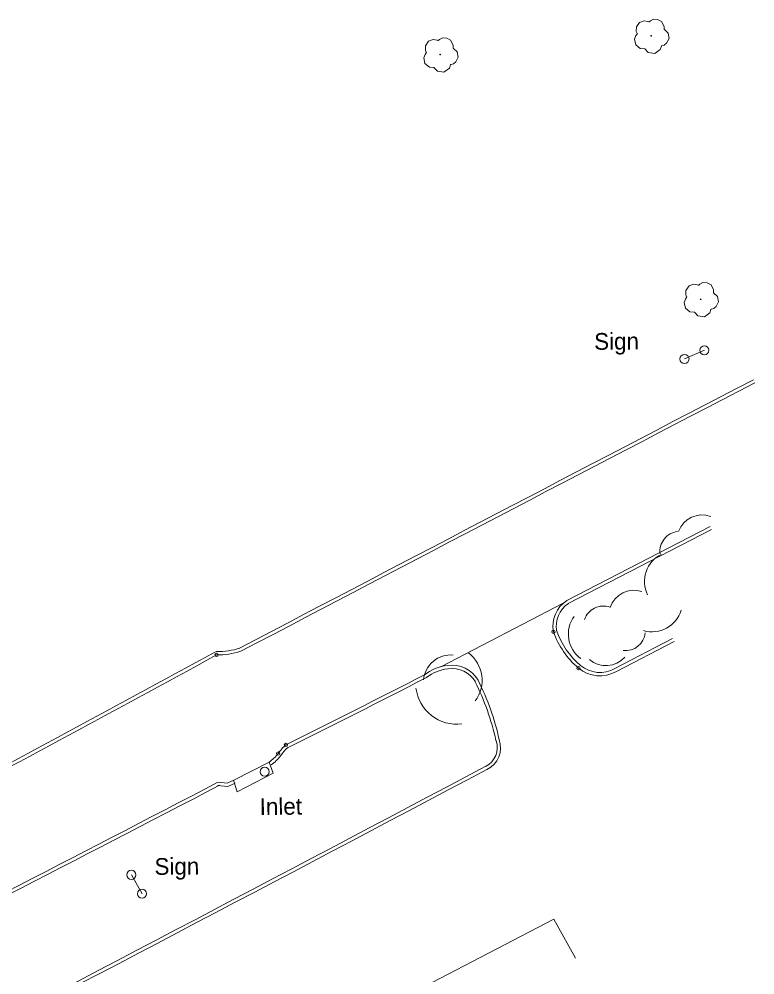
# Model space of a CAD drawing. Extents: x 2361284 to 2366480, y 6976556 to 6985346.
# Drawn here: x 2365257.2 to 2365468.2, y 6979545.4 to 6979819.4 of the extents above; entities that cross this region are included whole.
import ezdxf

# ---------------------------------------------------------------- set-up
doc = ezdxf.new("R2010")
doc.units = 0
doc.header["$LTSCALE"] = 1.9
doc.header["$PDMODE"] = 32
doc.header["$PDSIZE"] = 0.95
for name, color, linetype, lineweight in [('11', 7, 'Continuous', 13), ('16', 7, 'Continuous', 13), ('3', 7, 'Continuous', 13), ('7', 7, 'Continuous', 13), ('8', 7, 'Continuous', 13)]:
    doc.layers.add(name, color=color, linetype=linetype, lineweight=lineweight)

msp = doc.modelspace()

# ---------------------------------------------------------------- linework, layer by layer
at = {"layer": '11'}
for p, q in [((2365453.698, 6979724.465), (2365447.97, 6979721.981)), ((2365292.43, 6979568.673), (2365289.368, 6979574.094))]:
    msp.add_line(p, q, dxfattribs=at)
for centre in [(2365447.971, 6979721.982), (2365453.699, 6979724.466), (2365327.58, 6979603.65), (2365289.369, 6979574.095), (2365292.431, 6979568.674)]:
    msp.add_circle(centre, 1.3, dxfattribs=at)
at = {"layer": '16'}
for points in [[(2365434.443, 6979815.157), (2365434.463, 6979815.168), (2365434.383, 6979815.237), (2365434.147, 6979815.865), (2365434.184, 6979817.145), (2365435.072, 6979818.444), (2365436.378, 6979818.926), (2365437.499, 6979818.737), (2365437.731, 6979818.609), (2365437.801, 6979818.609), (2365437.85, 6979818.65), (2365438.198, 6979818.943), (2365439.063, 6979819.392), (2365440.274, 6979819.323), (2365441.39, 6979818.734), (2365442.123, 6979817.311), (2365442.131, 6979816.451)], [(2365442.121, 6979816.47), (2365443.261, 6979815.411), (2365443.547, 6979813.824), (2365442.839, 6979812.497), (2365442.184, 6979811.951), (2365441.516, 6979811.734), (2365441.366, 6979811.723), (2365441.347, 6979811.613), (2365441.026, 6979810.71), (2365439.487, 6979809.545), (2365437.594, 6979809.827), (2365436.695, 6979810.769), (2365436.624, 6979810.898), (2365436.504, 6979810.877), (2365435.293, 6979810.995), (2365434.023, 6979811.993), (2365433.678, 6979813.63), (2365434.048, 6979814.654), (2365434.374, 6979815.097), (2365434.443, 6979815.147)], [(2365373.961, 6979809.791), (2365373.981, 6979809.802), (2365373.901, 6979809.871), (2365373.665, 6979810.499), (2365373.702, 6979811.779), (2365374.59, 6979813.078), (2365375.896, 6979813.56), (2365377.017, 6979813.371), (2365377.249, 6979813.243), (2365377.319, 6979813.243), (2365377.368, 6979813.284), (2365377.716, 6979813.577), (2365378.581, 6979814.026), (2365379.792, 6979813.957), (2365380.908, 6979813.368), (2365381.641, 6979811.945), (2365381.649, 6979811.085)], [(2365381.639, 6979811.104), (2365382.779, 6979810.045), (2365383.065, 6979808.458), (2365382.357, 6979807.131), (2365381.702, 6979806.585), (2365381.034, 6979806.368), (2365380.884, 6979806.357), (2365380.865, 6979806.247), (2365380.544, 6979805.344), (2365379.005, 6979804.179), (2365377.112, 6979804.461), (2365376.213, 6979805.403), (2365376.142, 6979805.532), (2365376.022, 6979805.511), (2365374.811, 6979805.629), (2365373.541, 6979806.627), (2365373.196, 6979808.264), (2365373.566, 6979809.288), (2365373.892, 6979809.731), (2365373.961, 6979809.781)], [(2365448.643, 6979739.657), (2365448.663, 6979739.668), (2365448.583, 6979739.737), (2365448.347, 6979740.365), (2365448.384, 6979741.645), (2365449.272, 6979742.944), (2365450.578, 6979743.426), (2365451.699, 6979743.237), (2365451.931, 6979743.109), (2365452.001, 6979743.109), (2365452.05, 6979743.15), (2365452.398, 6979743.443), (2365453.263, 6979743.892), (2365454.474, 6979743.823), (2365455.59, 6979743.234), (2365456.323, 6979741.811), (2365456.331, 6979740.951)], [(2365456.321, 6979740.97), (2365457.461, 6979739.911), (2365457.747, 6979738.324), (2365457.039, 6979736.997), (2365456.384, 6979736.451), (2365455.716, 6979736.234), (2365455.566, 6979736.223), (2365455.547, 6979736.113), (2365455.226, 6979735.21), (2365453.687, 6979734.045), (2365451.794, 6979734.327), (2365450.895, 6979735.269), (2365450.824, 6979735.398), (2365450.704, 6979735.377), (2365449.493, 6979735.495), (2365448.223, 6979736.493), (2365447.878, 6979738.13), (2365448.248, 6979739.154), (2365448.574, 6979739.597), (2365448.643, 6979739.647)]]:
    msp.add_lwpolyline(points, dxfattribs=at)
for centre in [(2365438.409, 6979814.585), (2365377.927, 6979809.219), (2365452.609, 6979739.085)]:
    msp.add_circle(centre, 0.1, dxfattribs=at)
for centre, radius, start, end in [((2365453.01, 6979670.054), 7.208, 69.89656, 159.89656), ((2365446.684, 6979666.798), 5.76, 96.94697, 186.94698), ((2365445.147, 6979658.217), 8.645, 116.30143, 206.30143), ((2365433.485, 6979648.478), 7.208, 71.46884, 161.46884), ((2365424.703, 6979645.381), 5.76, 70.80267, 160.80267), ((2365438.69, 6979652.4), 8.645, 253.69709, 343.69709), ((2365423.303, 6979643.09), 8.645, 144.05765, 234.05765), ((2365431.007, 6979644.115), 5.76, 263.89514, 353.89514), ((2365380.944, 6979629.277), 7.851, 84.98719, 174.98719), ((2365380.11, 6979629.848), 9.824, 323.12621, 53.12621), ((2365425.446, 6979641.264), 7.208, 228.80827, 318.80827), ((2365382.671, 6979629.05), 11.783, 187.02865, 277.02865)]:
    msp.add_arc(centre, radius, start, end, dxfattribs=at)
at = {"layer": '3'}
for p, q in [((2365378.136, 6979633.752), (2365413.363, 6979652.078)), ((2365411.346, 6979643.955), (2365411.308, 6979644.097)), ((2365320.486, 6979639.09), (2365320.335, 6979639.027)), ((2365313.328, 6979637.972), (2365313.804, 6979638.09)), ((2365320.78, 6979638.177), (2365320.781, 6979638.177)), ((2365380.013, 6979634.089), (2365380.012, 6979634.09)), ((2365380.165, 6979633.141), (2365380.115, 6979633.135)), ((2365418.183, 6979634.098), (2365418.174, 6979634.106)), ((2365373.397, 6979631.407), (2365373.398, 6979631.407)), ((2365373.989, 6979630.651), (2365373.834, 6979630.551)), ((2365393.932, 6979612.531), (2365393.898, 6979612.65)), ((2365394.834, 6979612.859), (2365394.835, 6979612.859)), ((2365332.253, 6979608.341), (2365332.203, 6979608.271)), ((2365334.097, 6979610.459), (2365334.27, 6979610.571)), ((2365328.872, 6979606.422), (2365318.712, 6979601.224))]:
    msp.add_line(p, q, dxfattribs=at)
for points in [[(2365455.298, 6979673.958), (2365414.187, 6979652.696), (2365414.187, 6979652.695)], [(2365455.736, 6979673.102), (2365414.625, 6979651.84), (2365414.717, 6979651.895)], [(2365428.015, 6979633.254), (2365428.043, 6979633.276), (2365444.562, 6979641.873)], [(2365428.491, 6979632.42), (2365428.491, 6979632.42), (2365445.01, 6979641.018)], [(2365319.111, 6979600.348), (2365317.009, 6979599.398), (2365314.096, 6979599.66), (2365314.63, 6979599.77)], [(2365318.712, 6979601.224), (2365316.839, 6979600.376), (2365314.187, 6979600.621), (2365314.187, 6979600.622)]]:
    msp.add_lwpolyline(points, dxfattribs=at)
for centre, radius, start, end in [((2388007.787, 6936381.525), 48846.002, 117.48082, 117.67586), ((2388007.787, 6936381.525), 48845.043, 117.48082, 117.67586), ((2365419.021, 6979645.382), 8.766, 123.46084, 190.5361), ((2365419.021, 6979645.382), 7.806, 123.46084, 190.5361), ((2365433.221, 6979651.801), 23.228, 199.36997, 229.65344), ((2365433.221, 6979651.801), 24.188, 199.36997, 229.65344), ((2365314.1, 6979658.929), 20.841, 269.18493, 287.84357), ((2362239.81, 6985246.954), 6395.873, 296.87924, 298.72114), ((2362239.81, 6985246.954), 6396.833, 296.87924, 298.72114), ((2365314.1, 6979658.929), 21.801, 269.18494, 287.84357), ((2365381.392, 6979621.191), 12.972, 96.10614, 128.04707), ((2365381.392, 6979621.191), 12.012, 96.10613, 128.04706), ((2365381.374, 6979625.612), 8.585, 29.67911, 99.12694), ((2365381.374, 6979625.612), 7.625, 29.67911, 99.12694), ((2365423.71, 6979640.788), 9.638, 230.36141, 299.74285), ((2365423.71, 6979640.788), 8.678, 230.36141, 299.74285), ((2362374.753, 6985512.702), 6601.629, 296.62887, 297.01527), ((2362374.753, 6985512.702), 6602.589, 296.62887, 297.01527), ((2365320.941, 6979596.338), 74.759, 12.60322, 26.28042), ((2365320.941, 6979596.338), 75.719, 12.60322, 26.28042), ((2365340.355, 6979603.041), 10.641, 128.94551, 146.81255), ((2365388.374, 6979610.512), 5.914, 295.25293, 19.96517), ((2365388.374, 6979610.512), 6.874, 295.25292, 19.96517), ((2365321.641, 6979616.625), 12.506, 305.32789, 321.65609), ((2365321.641, 6979616.625), 13.466, 305.3279, 321.6561), ((2365340.355, 6979603.041), 9.681, 128.9455, 146.81254), ((2352739.774, 7003491.687), 27029.926, 297.48154, 297.90714), ((2352739.774, 7003491.687), 27030.886, 297.48154, 297.90714), ((2355215.381, 6999015.249), 21884.095, 297.12411, 297.48186), ((2355215.381, 6999015.248), 21885.055, 297.12411, 297.48186)]:
    msp.add_arc(centre, radius, start, end, dxfattribs=at)
for p in [(2365410.402, 6979643.779), (2365313.79, 6979637.13), (2365417.561, 6979633.367), (2365333.666, 6979611.318), (2365331.45, 6979608.866)]:
    msp.add_point(p, dxfattribs=at)
at = {"layer": '7'}
msp.add_lwpolyline([(2365416.672, 6979550.223), (2365410.485, 6979561.396), (2365233.024, 6979469.102), (2365278.998, 6979380.465), (2365380.036, 6979432.839)], dxfattribs=at)
at = {"layer": '8'}
msp.add_lwpolyline([(2365328.872, 6979606.422), (2365329.993, 6979603.202), (2365319.704, 6979597.853), (2365318.653, 6979601.194)], dxfattribs=at)

# ---------------------------------------------------------------- texts
at = {"layer": '11'}
for p in [(2365422.094, 6979724.585), (2365296.008, 6979574.077)]:
    msp.add_text('Sign', height=4.799, rotation=0.545, dxfattribs=at).set_placement(p)
at = {"layer": '8'}
msp.add_text('Inlet ', height=4.799, rotation=0.545, dxfattribs=at).set_placement((2365326.177, 6979591.246))

doc.saveas('drawing.dxf')
